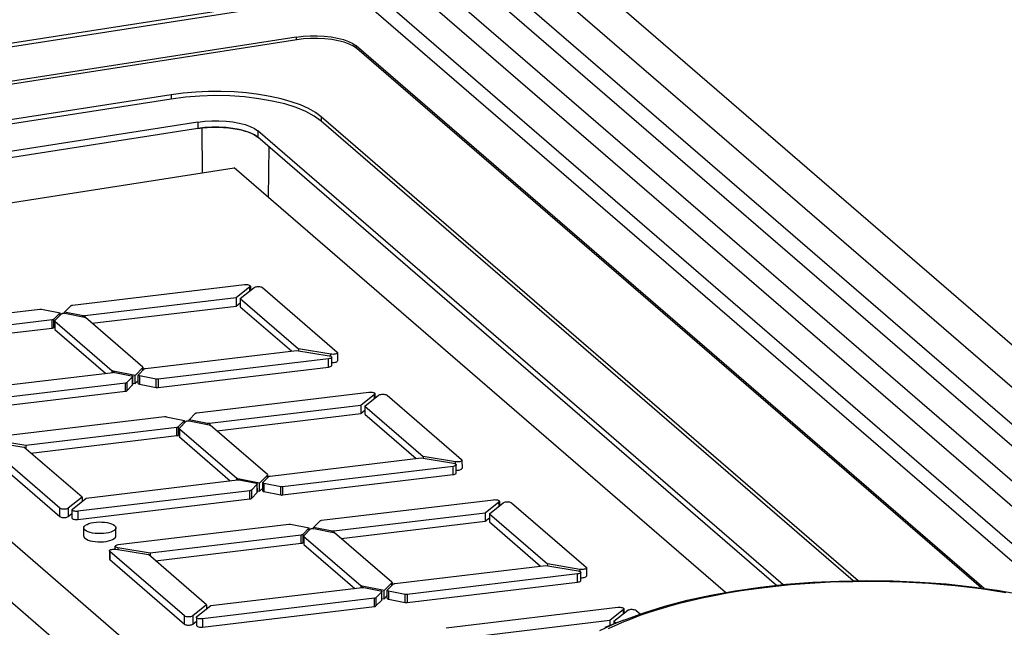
# Model space of a CAD drawing. Header units: millimetres. Extents: x -2579 to 1363, y -329 to 2298.
# Tile 271 of 280: x 1175 to 1196, y 1206 to 1219. Entities that reach past the tile are written whole.
import ezdxf

# ---------------------------------------------------------------- set-up
doc = ezdxf.new("R2010")
doc.units = ezdxf.units.MM
doc.header["$LTSCALE"] = 30.734
doc.layers.get('0').update_dxf_attribs({"linetype": 'CONTINUOUS'})

msp = doc.modelspace()

# ---------------------------------------------------------------- linework, layer by layer
at = {"color": 2}
for p, q in [((1218.289, 1193.124), (1184.716, 1222.107)), ((1216.127, 1192.787), (1182.554, 1221.77)), ((1184.256, 1221.586), (1217.83, 1192.603)), ((1183.005, 1220.617), (1214.177, 1193.707)), ((1183.04, 1220.034), (1200.391, 1205.055)), ((1182.296, 1219.476), (1138.453, 1212.643)), ((1182.296, 1219.476), (1197.723, 1206.157)), ((1181.016, 1218.524), (1181.016, 1218.464)), ((1182.326, 1218.332), (1182.326, 1218.272)), ((1178.286, 1217.264), (1178.286, 1217.171)), ((1178.869, 1216.668), (1178.87, 1216.528)), ((1181.561, 1216.785), (1181.561, 1216.691)), ((1178.955, 1216.529), (1178.964, 1215.557)), ((1180.179, 1216.476), (1180.18, 1216.336)), ((1180.424, 1216.125), (1180.408, 1215.022)), ((1180.008, 1212.983), (1180.008, 1213.071)), ((1175.72, 1212.361), (1175.72, 1212.183)), ((1176.361, 1212.416), (1176.361, 1212.437)), ((1176.4, 1212.435), (1176.401, 1212.409)), ((1175.688, 1212.171), (1175.688, 1212.35)), ((1175.747, 1212.322), (1175.748, 1212.143)), ((1181.725, 1211.321), (1181.725, 1211.5)), ((1181.777, 1211.555), (1181.777, 1211.601)), ((1177.669, 1211.25), (1177.668, 1211.308)), ((1177, 1211.205), (1176.999, 1211.241)), ((1177.022, 1211.232), (1177.022, 1211.205)), ((1177.446, 1210.931), (1177.446, 1211.11)), ((1177.594, 1211.128), (1177.594, 1210.95)), ((1177.288, 1210.791), (1177.287, 1210.969)), ((1177.319, 1210.981), (1177.319, 1210.802)), ((1177.961, 1210.877), (1177.96, 1211.056)), ((1178, 1211.055), (1178, 1210.876)), ((1182.728, 1210.635), (1182.728, 1210.723)), ((1178.408, 1209.823), (1178.408, 1210.002)), ((1178.44, 1210.013), (1178.44, 1209.834)), ((1179.081, 1210.067), (1179.081, 1210.088)), ((1179.121, 1210.087), (1179.121, 1210.061)), ((1178.468, 1209.973), (1178.468, 1209.795)), ((1184.445, 1208.973), (1184.445, 1209.152)), ((1184.498, 1209.206), (1184.497, 1209.253)), ((1180.389, 1208.901), (1180.389, 1208.96)), ((1179.72, 1208.857), (1179.72, 1208.892)), ((1179.742, 1208.884), (1179.742, 1208.857)), ((1180.167, 1208.583), (1180.166, 1208.761)), ((1180.314, 1208.78), (1180.314, 1208.601)), ((1180.681, 1208.529), (1180.681, 1208.708)), ((1180.72, 1208.706), (1180.72, 1208.528)), ((1180.008, 1208.442), (1180.007, 1208.621)), ((1180.039, 1208.632), (1180.039, 1208.454)), ((1185.449, 1208.287), (1185.448, 1208.374)), ((1175.856, 1208.059), (1175.856, 1208.237)), ((1176.039, 1208.237), (1176.039, 1208.058)), ((1176.251, 1208.172), (1176.251, 1207.993)), ((1181.129, 1207.475), (1181.128, 1207.653)), ((1181.16, 1207.665), (1181.16, 1207.486)), ((1181.801, 1207.719), (1181.801, 1207.74)), ((1181.841, 1207.739), (1181.841, 1207.712)), ((1181.188, 1207.625), (1181.188, 1207.446)), ((1176.947, 1207.295), (1176.947, 1207.117)), ((1177.122, 1207.376), (1177.122, 1207.336)), ((1187.165, 1206.625), (1187.165, 1206.804)), ((1187.218, 1206.858), (1187.218, 1206.905)), ((1183.109, 1206.553), (1183.109, 1206.612)), ((1182.44, 1206.509), (1182.44, 1206.544)), ((1182.462, 1206.535), (1182.462, 1206.509)), ((1182.887, 1206.234), (1182.886, 1206.413)), ((1183.034, 1206.432), (1183.034, 1206.253)), ((1183.401, 1206.181), (1183.401, 1206.359)), ((1183.44, 1206.358), (1183.44, 1206.179)), ((1182.728, 1206.094), (1182.727, 1206.273)), ((1182.759, 1206.284), (1182.76, 1206.105)), ((1188.169, 1205.939), (1188.169, 1206.026)), ((1178.576, 1205.71), (1178.576, 1205.889)), ((1178.759, 1205.888), (1178.759, 1205.71)), ((1178.971, 1205.824), (1178.972, 1205.645)), ((1188.018, 1205.735), (1187.647, 1205.563)), ((1188.176, 1205.799), (1188.018, 1205.735)), ((1188.144, 1205.75), (1188.263, 1205.799))]:
    msp.add_line(p, q, dxfattribs=at)
at = {"color": 7}
for p, q in [((1216.914, 1192.578), (1183.34, 1221.561)), ((1182.144, 1219.533), (1138.301, 1212.7)), ((1182.951, 1219.302), (1198.422, 1205.946)), ((1181.016, 1218.524), (1141.209, 1212.32)), ((1181.03, 1218.464), (1141.317, 1212.275)), ((1181.016, 1218.524), (1181.167, 1218.542)), ((1196.045, 1206.489), (1182.326, 1218.332)), ((1195.979, 1206.498), (1182.34, 1218.272)), ((1178.286, 1217.264), (1166.769, 1215.469)), ((1178.286, 1217.171), (1166.769, 1215.376)), ((1178.869, 1216.668), (1167.352, 1214.873)), ((1193.292, 1206.657), (1181.561, 1216.785)), ((1193.187, 1206.655), (1181.561, 1216.691)), ((1178.87, 1216.528), (1167.352, 1214.733)), ((1191.654, 1206.57), (1180.179, 1216.476)), ((1191.511, 1206.554), (1180.18, 1216.336)), ((1167.535, 1213.776), (1179.662, 1215.666)), ((1190.397, 1206.399), (1179.662, 1215.666)), ((1166.819, 1214.394), (1181.391, 1201.814)), ((1165.437, 1214.271), (1180.009, 1201.691)), ((1176.13, 1212.671), (1179.887, 1213.121)), ((1180.008, 1213.071), (1179.707, 1212.831)), ((1179.798, 1212.816), (1180.099, 1213.056)), ((1180.017, 1213.086), (1180.017, 1212.991)), ((1180.282, 1213.055), (1181.911, 1211.649)), ((1179.707, 1212.831), (1176.4, 1212.435)), ((1179.707, 1212.831), (1179.708, 1212.652)), ((1179.798, 1212.816), (1181.069, 1211.718)), ((1179.798, 1212.816), (1179.798, 1212.637)), ((1171.693, 1212.141), (1175.418, 1212.586)), ((1175.456, 1212.585), (1175.861, 1212.505)), ((1175.957, 1212.516), (1176.099, 1212.66)), ((1176.562, 1212.276), (1179.708, 1212.652)), ((1179.708, 1212.652), (1179.798, 1212.724)), ((1179.798, 1212.637), (1180.916, 1211.672)), ((1175.861, 1212.505), (1175.72, 1212.361)), ((1175.746, 1212.335), (1175.894, 1212.484)), ((1175.861, 1212.451), (1175.861, 1212.505)), ((1175.894, 1212.484), (1175.901, 1212.489)), ((1175.95, 1212.496), (1175.964, 1212.494)), ((1176.362, 1212.436), (1175.957, 1212.516)), ((1175.957, 1212.494), (1175.957, 1212.516)), ((1175.964, 1212.494), (1176.396, 1212.409)), ((1176.368, 1212.435), (1176.362, 1212.436)), ((1176.375, 1212.435), (1176.368, 1212.435)), ((1177.667, 1211.321), (1176.418, 1212.4)), ((1175.688, 1212.35), (1172.39, 1211.956)), ((1172.501, 1211.79), (1175.688, 1212.171)), ((1175.707, 1212.354), (1175.701, 1212.353)), ((1175.72, 1212.183), (1175.744, 1212.207)), ((1175.744, 1212.329), (1175.744, 1212.15)), ((1175.747, 1212.322), (1176.999, 1211.241)), ((1175.748, 1212.143), (1176.856, 1211.186)), ((1181.776, 1211.601), (1181.069, 1211.718)), ((1181.069, 1211.718), (1181.069, 1211.678)), ((1177.73, 1211.291), (1181.028, 1211.685)), ((1181.725, 1211.5), (1178, 1211.055)), ((1181.028, 1211.685), (1181.736, 1211.568)), ((1181.794, 1211.356), (1181.794, 1211.535)), ((1181.919, 1211.635), (1181.919, 1211.456)), ((1177.668, 1211.308), (1177.5, 1211.137)), ((1177.671, 1211.314), (1177.672, 1211.253)), ((1178, 1210.876), (1181.725, 1211.321)), ((1173.71, 1210.81), (1177.017, 1211.205)), ((1177.002, 1211.239), (1176.999, 1211.241)), ((1177.5, 1211.137), (1177.022, 1211.232)), ((1177.055, 1211.204), (1177.423, 1211.132)), ((1177.446, 1211.11), (1177.319, 1210.981)), ((1177.449, 1210.937), (1177.449, 1211.116)), ((1177.5, 1210.959), (1177.5, 1211.137)), ((1177.568, 1210.965), (1177.568, 1211.144)), ((1177.571, 1211.15), (1177.698, 1211.279)), ((1177.962, 1211.056), (1177.594, 1211.128)), ((1177.287, 1210.969), (1173.531, 1210.52)), ((1177.319, 1210.802), (1177.446, 1210.931)), ((1177.449, 1210.969), (1177.5, 1210.959)), ((1177.5, 1210.959), (1177.568, 1211.027)), ((1177.594, 1210.95), (1177.961, 1210.877)), ((1173.531, 1210.341), (1177.288, 1210.791)), ((1178.85, 1210.323), (1182.607, 1210.772)), ((1182.728, 1210.723), (1182.427, 1210.482)), ((1182.518, 1210.467), (1182.819, 1210.708)), ((1182.737, 1210.738), (1182.738, 1210.642)), ((1183.002, 1210.707), (1184.631, 1209.301)), ((1182.427, 1210.482), (1179.121, 1210.087)), ((1182.427, 1210.482), (1182.428, 1210.304)), ((1182.518, 1210.467), (1183.789, 1209.37)), ((1182.518, 1210.467), (1182.519, 1210.289)), ((1174.413, 1209.792), (1178.138, 1210.238)), ((1178.176, 1210.237), (1178.581, 1210.157)), ((1178.677, 1210.168), (1178.819, 1210.312)), ((1179.282, 1209.927), (1182.428, 1210.304)), ((1182.428, 1210.304), (1182.518, 1210.376)), ((1182.519, 1210.289), (1183.637, 1209.324)), ((1178.408, 1210.002), (1175.11, 1209.607)), ((1178.427, 1210.006), (1178.422, 1210.004)), ((1178.581, 1210.157), (1178.44, 1210.013)), ((1178.467, 1209.987), (1178.614, 1210.136)), ((1178.582, 1210.103), (1178.581, 1210.157)), ((1178.614, 1210.136), (1178.621, 1210.141)), ((1178.67, 1210.148), (1178.684, 1210.146)), ((1179.082, 1210.088), (1178.677, 1210.168)), ((1178.677, 1210.146), (1178.677, 1210.168)), ((1178.684, 1210.146), (1179.116, 1210.061)), ((1179.088, 1210.087), (1179.082, 1210.088)), ((1179.095, 1210.086), (1179.088, 1210.087)), ((1180.388, 1208.973), (1179.138, 1210.052)), ((1175.222, 1209.442), (1178.408, 1209.823)), ((1178.44, 1209.834), (1178.464, 1209.858)), ((1178.464, 1209.98), (1178.464, 1209.802)), ((1178.468, 1209.973), (1179.72, 1208.892)), ((1178.468, 1209.795), (1179.576, 1208.838)), ((1175.856, 1208.237), (1174.227, 1209.644)), ((1174.362, 1209.691), (1175.068, 1209.574)), ((1175.11, 1209.607), (1174.402, 1209.724)), ((1176.34, 1208.477), (1175.068, 1209.574)), ((1175.11, 1209.607), (1175.11, 1209.538)), ((1174.227, 1209.465), (1175.856, 1208.059)), ((1184.496, 1209.253), (1183.789, 1209.37)), ((1183.789, 1209.37), (1183.789, 1209.33)), ((1180.45, 1208.942), (1183.748, 1209.337)), ((1184.445, 1209.152), (1180.72, 1208.706)), ((1183.748, 1209.337), (1184.456, 1209.22)), ((1184.514, 1209.008), (1184.514, 1209.187)), ((1184.639, 1209.286), (1184.64, 1209.108)), ((1180.389, 1208.96), (1180.22, 1208.789)), ((1180.291, 1208.802), (1180.418, 1208.931)), ((1180.392, 1208.966), (1180.392, 1208.904)), ((1180.72, 1208.528), (1184.445, 1208.973)), ((1176.43, 1208.462), (1179.737, 1208.857)), ((1179.722, 1208.891), (1179.72, 1208.892)), ((1180.22, 1208.789), (1179.742, 1208.884)), ((1179.775, 1208.856), (1180.143, 1208.783)), ((1180.166, 1208.761), (1180.039, 1208.632)), ((1180.17, 1208.589), (1180.169, 1208.768)), ((1180.22, 1208.61), (1180.22, 1208.789)), ((1180.288, 1208.617), (1180.288, 1208.796)), ((1180.682, 1208.707), (1180.314, 1208.78)), ((1180.007, 1208.621), (1176.251, 1208.172)), ((1180.039, 1208.454), (1180.167, 1208.583)), ((1180.17, 1208.62), (1180.22, 1208.61)), ((1180.22, 1208.61), (1180.288, 1208.679)), ((1180.314, 1208.601), (1180.681, 1208.529)), ((1176.34, 1208.477), (1176.039, 1208.237)), ((1176.129, 1208.222), (1176.43, 1208.462)), ((1176.251, 1207.993), (1180.008, 1208.442)), ((1176.34, 1208.477), (1176.34, 1208.389)), ((1181.571, 1207.975), (1185.327, 1208.424)), ((1185.448, 1208.374), (1185.147, 1208.134)), ((1185.238, 1208.119), (1185.539, 1208.359)), ((1185.458, 1208.39), (1185.458, 1208.294)), ((1185.722, 1208.359), (1187.351, 1206.952)), ((1176.039, 1208.058), (1176.121, 1208.123)), ((1176.12, 1208.206), (1176.121, 1208.028)), ((1185.147, 1208.134), (1181.841, 1207.739)), ((1185.147, 1208.134), (1185.148, 1207.955)), ((1185.238, 1208.119), (1186.509, 1207.022)), ((1185.238, 1208.119), (1185.239, 1207.94)), ((1177.133, 1207.444), (1180.858, 1207.89)), ((1180.896, 1207.889), (1181.302, 1207.808)), ((1181.397, 1207.82), (1181.539, 1207.964)), ((1182.002, 1207.579), (1185.148, 1207.955)), ((1185.148, 1207.955), (1185.239, 1208.028)), ((1185.239, 1207.94), (1186.357, 1206.975)), ((1176.38, 1207.632), (1176.38, 1207.81)), ((1177.08, 1207.633), (1177.08, 1207.812)), ((1181.128, 1207.653), (1177.83, 1207.259)), ((1181.148, 1207.658), (1181.142, 1207.656)), ((1181.302, 1207.808), (1181.16, 1207.665)), ((1181.184, 1207.632), (1181.184, 1207.453)), ((1181.187, 1207.638), (1181.334, 1207.788)), ((1181.302, 1207.755), (1181.302, 1207.808)), ((1181.334, 1207.788), (1181.341, 1207.792)), ((1181.391, 1207.799), (1181.405, 1207.798)), ((1181.803, 1207.74), (1181.397, 1207.82)), ((1181.397, 1207.798), (1181.397, 1207.82)), ((1181.405, 1207.798), (1181.836, 1207.712)), ((1181.809, 1207.739), (1181.803, 1207.74)), ((1181.815, 1207.738), (1181.809, 1207.739)), ((1183.108, 1206.625), (1181.858, 1207.703)), ((1177.942, 1207.094), (1181.129, 1207.475)), ((1181.16, 1207.486), (1181.184, 1207.51)), ((1181.188, 1207.625), (1182.44, 1206.544)), ((1181.188, 1207.446), (1182.296, 1206.49)), ((1176.939, 1207.309), (1176.939, 1207.131)), ((1178.576, 1205.889), (1176.947, 1207.295)), ((1177.058, 1207.345), (1177.082, 1207.343)), ((1177.064, 1207.343), (1177.064, 1207.409)), ((1177.082, 1207.343), (1177.789, 1207.226)), ((1177.101, 1207.381), (1177.085, 1207.387)), ((1177.122, 1207.376), (1177.101, 1207.381)), ((1177.83, 1207.259), (1177.122, 1207.376)), ((1179.06, 1206.128), (1177.789, 1207.226)), ((1177.83, 1207.259), (1177.83, 1207.19)), ((1176.947, 1207.117), (1178.576, 1205.71)), ((1183.17, 1206.594), (1186.468, 1206.989)), ((1186.468, 1206.989), (1187.176, 1206.871)), ((1187.216, 1206.905), (1186.509, 1207.022)), ((1186.509, 1207.022), (1186.51, 1206.982)), ((1187.165, 1206.804), (1183.44, 1206.358)), ((1187.235, 1206.66), (1187.234, 1206.838)), ((1187.359, 1206.938), (1187.36, 1206.759)), ((1183.109, 1206.612), (1182.94, 1206.441)), ((1183.011, 1206.454), (1183.138, 1206.583)), ((1183.112, 1206.618), (1183.112, 1206.556)), ((1183.44, 1206.179), (1187.165, 1206.625)), ((1179.151, 1206.113), (1182.457, 1206.509)), ((1182.442, 1206.542), (1182.44, 1206.544)), ((1182.94, 1206.441), (1182.462, 1206.535)), ((1182.496, 1206.508), (1182.863, 1206.435)), ((1182.886, 1206.413), (1182.759, 1206.284)), ((1182.89, 1206.24), (1182.889, 1206.419)), ((1182.941, 1206.262), (1182.94, 1206.441)), ((1183.008, 1206.269), (1183.008, 1206.448)), ((1183.402, 1206.359), (1183.034, 1206.432)), ((1179.06, 1206.128), (1178.759, 1205.888)), ((1182.727, 1206.273), (1178.971, 1205.824)), ((1179.06, 1206.128), (1179.06, 1206.041)), ((1182.76, 1206.105), (1182.887, 1206.234)), ((1182.89, 1206.272), (1182.941, 1206.262)), ((1182.941, 1206.262), (1183.008, 1206.331)), ((1183.034, 1206.253), (1183.401, 1206.181)), ((1178.85, 1205.873), (1179.151, 1206.113)), ((1178.972, 1205.645), (1182.728, 1206.094)), ((1184.291, 1205.627), (1188.047, 1206.076)), ((1188.169, 1206.026), (1187.868, 1205.786)), ((1187.958, 1205.771), (1188.259, 1206.011)), ((1188.178, 1206.041), (1188.178, 1205.946)), ((1188.443, 1206.01), (1188.535, 1205.931)), ((1178.759, 1205.71), (1178.841, 1205.775)), ((1178.841, 1205.858), (1178.841, 1205.679)), ((1187.868, 1205.786), (1184.561, 1205.39)), ((1188.176, 1205.799), (1187.762, 1205.635)), ((1187.868, 1205.786), (1187.868, 1205.677)), ((1187.958, 1205.771), (1188.004, 1205.731)), ((1187.958, 1205.771), (1187.959, 1205.713))]:
    msp.add_line(p, q, dxfattribs=at)
for points in [[(1182.34, 1218.272), (1182.267, 1218.323), (1182.175, 1218.369), (1182.063, 1218.409), (1181.935, 1218.442), (1181.795, 1218.467), (1181.646, 1218.484), (1181.49, 1218.493), (1181.334, 1218.492), (1181.181, 1218.482), (1181.03, 1218.464)], [(1181.167, 1218.542), (1181.32, 1218.552), (1181.477, 1218.552), (1181.632, 1218.544), (1181.782, 1218.527), (1181.922, 1218.502), (1182.049, 1218.469), (1182.161, 1218.429)], [(1182.161, 1218.429), (1182.253, 1218.383), (1182.326, 1218.332)], [(1181.561, 1216.785), (1181.437, 1216.877), (1181.287, 1216.962), (1181.111, 1217.041), (1180.912, 1217.113), (1180.691, 1217.176), (1180.453, 1217.229), (1180.2, 1217.272), (1179.934, 1217.305), (1179.661, 1217.327), (1179.382, 1217.337), (1179.102, 1217.336), (1178.823, 1217.323), (1178.552, 1217.299), (1178.286, 1217.264)], [(1181.561, 1216.691), (1181.413, 1216.799), (1181.232, 1216.896), (1181.014, 1216.985), (1180.767, 1217.063), (1180.494, 1217.128), (1180.2, 1217.179), (1179.889, 1217.216), (1179.568, 1217.238), (1179.242, 1217.245), (1178.916, 1217.235), (1178.598, 1217.211), (1178.286, 1217.171)], [(1178.869, 1216.668), (1179.02, 1216.686), (1179.173, 1216.696), (1179.33, 1216.696), (1179.485, 1216.688), (1179.635, 1216.671), (1179.775, 1216.646), (1179.902, 1216.613), (1180.014, 1216.573), (1180.106, 1216.527), (1180.179, 1216.476)], [(1180.18, 1216.336), (1180.106, 1216.388), (1180.014, 1216.433), (1179.903, 1216.473), (1179.775, 1216.506), (1179.635, 1216.531), (1179.485, 1216.549), (1179.33, 1216.557), (1179.173, 1216.556), (1179.021, 1216.547), (1178.87, 1216.528)], [(1178.87, 1216.528), (1178.918, 1216.535), (1178.968, 1216.541), (1179.019, 1216.547), (1179.07, 1216.551), (1179.121, 1216.554), (1179.175, 1216.556)], [(1179.175, 1216.556), (1179.224, 1216.557), (1179.276, 1216.558), (1179.329, 1216.557), (1179.381, 1216.555), (1179.432, 1216.552), (1179.486, 1216.548)], [(1179.486, 1216.548), (1179.537, 1216.544), (1179.587, 1216.538), (1179.636, 1216.531), (1179.684, 1216.524), (1179.731, 1216.515), (1179.776, 1216.506)], [(1179.776, 1216.506), (1179.82, 1216.496), (1179.863, 1216.485), (1179.904, 1216.473), (1179.943, 1216.46), (1179.98, 1216.447), (1180.016, 1216.433)], [(1180.016, 1216.433), (1180.047, 1216.419), (1180.078, 1216.404), (1180.107, 1216.388), (1180.133, 1216.371), (1180.157, 1216.354), (1180.18, 1216.336)], [(1179.887, 1213.121), (1179.91, 1213.122), (1179.933, 1213.122), (1179.955, 1213.12), (1179.975, 1213.116), (1179.992, 1213.11), (1180.005, 1213.103), (1180.014, 1213.096), (1180.017, 1213.087), (1180.017, 1213.086)], [(1180.017, 1213.086), (1180.015, 1213.079), (1180.008, 1213.071)], [(1180.099, 1213.056), (1180.112, 1213.063), (1180.127, 1213.069), (1180.147, 1213.074), (1180.169, 1213.076), (1180.191, 1213.077), (1180.214, 1213.076), (1180.236, 1213.073), (1180.255, 1213.069), (1180.27, 1213.063), (1180.282, 1213.055)], [(1175.418, 1212.586), (1175.424, 1212.587), (1175.431, 1212.587), (1175.437, 1212.587), (1175.444, 1212.587), (1175.45, 1212.586), (1175.456, 1212.585)], [(1176.099, 1212.66), (1176.102, 1212.663), (1176.106, 1212.665), (1176.111, 1212.667), (1176.117, 1212.669), (1176.123, 1212.67), (1176.13, 1212.671)], [(1175.72, 1212.361), (1175.716, 1212.359), (1175.712, 1212.356), (1175.707, 1212.354)], [(1175.901, 1212.489), (1175.91, 1212.492), (1175.923, 1212.495), (1175.937, 1212.496), (1175.95, 1212.496)], [(1176.4, 1212.435), (1176.394, 1212.435), (1176.388, 1212.434), (1176.381, 1212.434), (1176.375, 1212.435)], [(1176.396, 1212.409), (1176.401, 1212.408), (1176.405, 1212.407), (1176.409, 1212.405), (1176.413, 1212.404), (1176.416, 1212.402), (1176.418, 1212.4)], [(1175.701, 1212.353), (1175.695, 1212.351), (1175.688, 1212.35)], [(1175.688, 1212.171), (1175.695, 1212.172), (1175.702, 1212.174), (1175.708, 1212.176), (1175.713, 1212.178), (1175.717, 1212.18), (1175.72, 1212.183)], [(1175.744, 1212.329), (1175.744, 1212.33), (1175.745, 1212.333), (1175.746, 1212.335)], [(1175.747, 1212.322), (1175.745, 1212.324), (1175.744, 1212.326), (1175.744, 1212.328), (1175.744, 1212.329)], [(1175.744, 1212.15), (1175.744, 1212.149), (1175.745, 1212.147), (1175.746, 1212.145), (1175.748, 1212.143)], [(1181.794, 1211.535), (1181.794, 1211.533), (1181.79, 1211.524), (1181.78, 1211.516), (1181.765, 1211.509), (1181.747, 1211.504), (1181.725, 1211.5)], [(1181.736, 1211.568), (1181.757, 1211.563), (1181.773, 1211.557), (1181.785, 1211.55), (1181.792, 1211.541), (1181.794, 1211.535)], [(1181.823, 1211.598), (1181.8, 1211.599), (1181.776, 1211.601)], [(1181.919, 1211.635), (1181.919, 1211.631), (1181.913, 1211.623), (1181.903, 1211.615), (1181.888, 1211.608), (1181.869, 1211.603), (1181.847, 1211.6), (1181.823, 1211.598)], [(1181.911, 1211.649), (1181.918, 1211.64), (1181.919, 1211.635)], [(1177.667, 1211.321), (1177.669, 1211.319), (1177.671, 1211.317), (1177.671, 1211.315), (1177.671, 1211.314)], [(1177.671, 1211.314), (1177.671, 1211.313), (1177.67, 1211.31), (1177.668, 1211.308)], [(1177.698, 1211.279), (1177.701, 1211.282), (1177.705, 1211.284), (1177.71, 1211.286)], [(1177.71, 1211.286), (1177.716, 1211.288), (1177.723, 1211.29), (1177.73, 1211.291)], [(1181.725, 1211.321), (1181.747, 1211.325), (1181.766, 1211.331), (1181.78, 1211.338), (1181.79, 1211.346), (1181.794, 1211.354), (1181.794, 1211.356)], [(1181.794, 1211.421), (1181.801, 1211.42), (1181.825, 1211.419), (1181.848, 1211.421), (1181.87, 1211.424), (1181.889, 1211.43), (1181.904, 1211.436), (1181.914, 1211.444), (1181.919, 1211.453), (1181.919, 1211.456)], [(1177.012, 1211.234), (1177.008, 1211.236), (1177.005, 1211.237), (1177.002, 1211.239)], [(1177.022, 1211.232), (1177.017, 1211.233), (1177.012, 1211.234)], [(1177.017, 1211.205), (1177.023, 1211.206), (1177.03, 1211.206), (1177.036, 1211.206), (1177.043, 1211.206), (1177.049, 1211.205), (1177.055, 1211.204)], [(1177.423, 1211.132), (1177.433, 1211.129), (1177.44, 1211.126), (1177.446, 1211.122), (1177.449, 1211.118), (1177.449, 1211.116)], [(1177.449, 1211.116), (1177.449, 1211.114), (1177.446, 1211.11)], [(1177.568, 1211.144), (1177.568, 1211.146), (1177.571, 1211.15)], [(1177.594, 1211.128), (1177.584, 1211.131), (1177.576, 1211.134), (1177.571, 1211.138), (1177.568, 1211.142), (1177.568, 1211.144)], [(1177.319, 1210.981), (1177.316, 1210.978), (1177.312, 1210.976), (1177.307, 1210.974), (1177.301, 1210.972), (1177.294, 1210.97), (1177.287, 1210.969)], [(1177.446, 1210.931), (1177.449, 1210.935), (1177.449, 1210.937)], [(1177.568, 1210.965), (1177.569, 1210.963), (1177.571, 1210.959), (1177.577, 1210.955), (1177.584, 1210.952), (1177.594, 1210.95)], [(1177.961, 1210.877), (1177.967, 1210.876), (1177.973, 1210.875), (1177.98, 1210.875), (1177.987, 1210.875), (1177.994, 1210.875), (1178, 1210.876)], [(1178, 1211.055), (1177.993, 1211.054), (1177.987, 1211.054), (1177.98, 1211.054), (1177.974, 1211.054), (1177.968, 1211.055), (1177.962, 1211.056)], [(1177.288, 1210.791), (1177.295, 1210.792), (1177.301, 1210.793), (1177.307, 1210.795), (1177.312, 1210.797), (1177.316, 1210.799), (1177.319, 1210.802)], [(1182.607, 1210.772), (1182.63, 1210.774), (1182.653, 1210.774), (1182.675, 1210.771), (1182.695, 1210.768), (1182.712, 1210.762), (1182.725, 1210.755), (1182.734, 1210.747), (1182.737, 1210.739), (1182.737, 1210.738)], [(1182.737, 1210.738), (1182.735, 1210.731), (1182.728, 1210.723)], [(1182.819, 1210.708), (1182.832, 1210.715), (1182.848, 1210.721), (1182.867, 1210.725), (1182.889, 1210.728), (1182.912, 1210.729), (1182.934, 1210.728), (1182.956, 1210.725), (1182.975, 1210.72), (1182.99, 1210.714), (1183.002, 1210.707)], [(1178.138, 1210.238), (1178.144, 1210.238), (1178.151, 1210.239), (1178.157, 1210.239), (1178.164, 1210.238), (1178.17, 1210.238), (1178.176, 1210.237)], [(1178.819, 1210.312), (1178.822, 1210.314), (1178.826, 1210.317), (1178.831, 1210.319), (1178.837, 1210.321), (1178.843, 1210.322), (1178.85, 1210.323)], [(1178.422, 1210.004), (1178.415, 1210.003), (1178.408, 1210.002)], [(1178.44, 1210.013), (1178.437, 1210.01), (1178.432, 1210.008), (1178.427, 1210.006)], [(1178.621, 1210.141), (1178.631, 1210.144), (1178.643, 1210.147), (1178.657, 1210.148), (1178.67, 1210.148)], [(1179.121, 1210.087), (1179.114, 1210.086), (1179.108, 1210.086), (1179.101, 1210.086), (1179.095, 1210.086)], [(1179.116, 1210.061), (1179.121, 1210.06), (1179.125, 1210.058), (1179.129, 1210.057), (1179.133, 1210.055), (1179.136, 1210.054), (1179.138, 1210.052)], [(1178.408, 1209.823), (1178.416, 1209.824), (1178.422, 1209.826), (1178.428, 1209.827), (1178.433, 1209.829), (1178.437, 1209.832), (1178.44, 1209.834)], [(1178.464, 1209.98), (1178.464, 1209.982), (1178.465, 1209.984), (1178.467, 1209.987)], [(1178.468, 1209.973), (1178.466, 1209.975), (1178.464, 1209.978), (1178.464, 1209.98), (1178.464, 1209.98)], [(1178.464, 1209.802), (1178.464, 1209.801), (1178.465, 1209.799), (1178.466, 1209.797), (1178.468, 1209.795)], [(1184.514, 1209.187), (1184.514, 1209.184), (1184.51, 1209.176), (1184.5, 1209.168), (1184.485, 1209.161), (1184.467, 1209.156), (1184.445, 1209.152)], [(1184.456, 1209.22), (1184.477, 1209.215), (1184.493, 1209.209), (1184.505, 1209.201), (1184.512, 1209.193), (1184.514, 1209.187)], [(1184.543, 1209.25), (1184.52, 1209.25), (1184.496, 1209.253)], [(1184.639, 1209.286), (1184.639, 1209.283), (1184.634, 1209.275), (1184.623, 1209.267), (1184.608, 1209.26), (1184.589, 1209.255), (1184.567, 1209.251), (1184.543, 1209.25)], [(1184.631, 1209.301), (1184.638, 1209.292), (1184.639, 1209.286)], [(1180.388, 1208.973), (1180.39, 1208.971), (1180.391, 1208.969), (1180.391, 1208.967), (1180.392, 1208.966)], [(1180.392, 1208.966), (1180.391, 1208.964), (1180.39, 1208.962), (1180.389, 1208.96)], [(1180.418, 1208.931), (1180.421, 1208.934), (1180.425, 1208.936), (1180.43, 1208.938)], [(1180.43, 1208.938), (1180.436, 1208.94), (1180.443, 1208.941), (1180.45, 1208.942)], [(1184.445, 1208.973), (1184.468, 1208.977), (1184.486, 1208.982), (1184.5, 1208.989), (1184.51, 1208.997), (1184.514, 1209.006), (1184.514, 1209.008)], [(1184.514, 1209.072), (1184.522, 1209.072), (1184.545, 1209.071), (1184.568, 1209.073), (1184.59, 1209.076), (1184.609, 1209.081), (1184.624, 1209.088), (1184.634, 1209.096), (1184.639, 1209.105), (1184.639, 1209.108)], [(1179.733, 1208.886), (1179.729, 1208.887), (1179.725, 1208.889), (1179.722, 1208.891)], [(1179.742, 1208.884), (1179.737, 1208.885), (1179.733, 1208.886)], [(1179.737, 1208.857), (1179.744, 1208.858), (1179.75, 1208.858), (1179.757, 1208.858), (1179.763, 1208.858), (1179.769, 1208.857), (1179.775, 1208.856)], [(1180.143, 1208.783), (1180.153, 1208.781), (1180.161, 1208.778), (1180.166, 1208.774), (1180.169, 1208.77), (1180.169, 1208.768)], [(1180.169, 1208.768), (1180.169, 1208.766), (1180.166, 1208.761)], [(1180.288, 1208.796), (1180.288, 1208.798), (1180.291, 1208.802)], [(1180.314, 1208.78), (1180.304, 1208.783), (1180.297, 1208.786), (1180.291, 1208.79), (1180.288, 1208.794), (1180.288, 1208.796)], [(1180.72, 1208.706), (1180.714, 1208.706), (1180.707, 1208.705), (1180.701, 1208.705), (1180.694, 1208.706), (1180.688, 1208.706), (1180.682, 1208.707)], [(1180.039, 1208.632), (1180.036, 1208.63), (1180.032, 1208.627), (1180.027, 1208.625), (1180.021, 1208.624), (1180.014, 1208.622), (1180.007, 1208.621)], [(1180.167, 1208.583), (1180.169, 1208.587), (1180.17, 1208.589)], [(1180.288, 1208.617), (1180.289, 1208.615), (1180.292, 1208.611), (1180.297, 1208.607), (1180.305, 1208.604), (1180.314, 1208.601)], [(1180.681, 1208.529), (1180.687, 1208.528), (1180.694, 1208.527), (1180.7, 1208.527), (1180.707, 1208.527), (1180.714, 1208.527), (1180.72, 1208.528)], [(1180.008, 1208.442), (1180.015, 1208.443), (1180.021, 1208.445), (1180.027, 1208.447), (1180.032, 1208.449), (1180.036, 1208.451), (1180.039, 1208.454)], [(1185.327, 1208.424), (1185.35, 1208.426), (1185.373, 1208.425), (1185.395, 1208.423), (1185.415, 1208.419), (1185.432, 1208.414), (1185.445, 1208.407), (1185.454, 1208.399), (1185.457, 1208.391), (1185.458, 1208.39)], [(1185.458, 1208.39), (1185.456, 1208.383), (1185.448, 1208.374)], [(1185.539, 1208.359), (1185.552, 1208.367), (1185.568, 1208.373), (1185.587, 1208.377), (1185.609, 1208.38), (1185.632, 1208.381), (1185.655, 1208.38), (1185.676, 1208.377), (1185.695, 1208.372), (1185.71, 1208.366), (1185.722, 1208.359)], [(1176.039, 1208.237), (1176.026, 1208.229), (1176.01, 1208.223), (1175.991, 1208.219), (1175.969, 1208.216), (1175.946, 1208.215), (1175.923, 1208.216), (1175.902, 1208.219), (1175.883, 1208.224), (1175.868, 1208.23), (1175.856, 1208.237)], [(1175.856, 1208.059), (1175.868, 1208.051), (1175.883, 1208.045), (1175.902, 1208.04), (1175.924, 1208.037), (1175.947, 1208.036), (1175.969, 1208.037), (1175.991, 1208.04), (1176.011, 1208.045), (1176.026, 1208.05), (1176.039, 1208.058)], [(1176.12, 1208.206), (1176.122, 1208.213), (1176.129, 1208.222)], [(1176.251, 1208.172), (1176.228, 1208.17), (1176.205, 1208.17), (1176.183, 1208.173), (1176.163, 1208.177), (1176.146, 1208.182), (1176.132, 1208.189), (1176.124, 1208.197), (1176.12, 1208.205), (1176.12, 1208.206)], [(1176.121, 1208.028), (1176.121, 1208.026), (1176.124, 1208.018), (1176.133, 1208.01), (1176.146, 1208.003), (1176.163, 1207.998), (1176.183, 1207.994), (1176.205, 1207.992), (1176.228, 1207.991), (1176.251, 1207.993)], [(1176.38, 1207.81), (1176.382, 1207.826), (1176.395, 1207.847), (1176.417, 1207.868), (1176.45, 1207.887), (1176.491, 1207.904), (1176.539, 1207.918), (1176.594, 1207.929)], [(1176.594, 1207.929), (1176.653, 1207.936), (1176.713, 1207.939), (1176.774, 1207.938), (1176.833, 1207.933), (1176.889, 1207.925), (1176.94, 1207.914), (1176.985, 1207.899), (1177.023, 1207.882), (1177.052, 1207.862), (1177.071, 1207.841), (1177.079, 1207.819), (1177.08, 1207.812)], [(1180.858, 1207.89), (1180.864, 1207.89), (1180.871, 1207.89), (1180.877, 1207.89), (1180.884, 1207.89), (1180.89, 1207.889), (1180.896, 1207.889)], [(1181.539, 1207.964), (1181.542, 1207.966), (1181.546, 1207.968), (1181.551, 1207.971), (1181.557, 1207.972), (1181.564, 1207.974), (1181.571, 1207.975)], [(1176.866, 1207.694), (1176.806, 1207.687), (1176.747, 1207.684), (1176.686, 1207.684), (1176.626, 1207.689), (1176.57, 1207.697), (1176.519, 1207.709), (1176.474, 1207.724), (1176.437, 1207.741), (1176.408, 1207.761), (1176.389, 1207.782), (1176.38, 1207.804), (1176.38, 1207.81)], [(1176.38, 1207.632), (1176.381, 1207.625), (1176.389, 1207.603), (1176.408, 1207.582), (1176.436, 1207.563), (1176.474, 1207.545), (1176.519, 1207.53), (1176.57, 1207.519), (1176.626, 1207.51), (1176.686, 1207.506), (1176.748, 1207.505), (1176.807, 1207.508), (1176.866, 1207.515)], [(1177.08, 1207.812), (1177.077, 1207.797), (1177.065, 1207.775), (1177.042, 1207.754), (1177.01, 1207.735), (1176.969, 1207.718), (1176.921, 1207.705), (1176.866, 1207.694)], [(1176.866, 1207.515), (1176.921, 1207.526), (1176.968, 1207.539), (1177.009, 1207.556), (1177.042, 1207.575), (1177.065, 1207.595), (1177.077, 1207.617), (1177.08, 1207.633)], [(1181.142, 1207.656), (1181.135, 1207.655), (1181.128, 1207.653)], [(1181.16, 1207.665), (1181.157, 1207.662), (1181.153, 1207.66), (1181.148, 1207.658)], [(1181.184, 1207.632), (1181.184, 1207.634), (1181.185, 1207.636), (1181.187, 1207.638)], [(1181.188, 1207.625), (1181.186, 1207.627), (1181.184, 1207.629), (1181.184, 1207.632), (1181.184, 1207.632)], [(1181.341, 1207.792), (1181.351, 1207.796), (1181.363, 1207.798), (1181.377, 1207.8), (1181.391, 1207.799)], [(1181.841, 1207.739), (1181.834, 1207.738), (1181.828, 1207.738), (1181.821, 1207.738), (1181.815, 1207.738)], [(1181.836, 1207.712), (1181.841, 1207.711), (1181.845, 1207.71), (1181.849, 1207.709), (1181.853, 1207.707), (1181.856, 1207.705), (1181.858, 1207.703)], [(1177.064, 1207.409), (1177.064, 1207.411), (1177.068, 1207.42), (1177.078, 1207.428), (1177.092, 1207.435), (1177.111, 1207.44), (1177.133, 1207.444)], [(1181.129, 1207.475), (1181.136, 1207.476), (1181.142, 1207.477), (1181.148, 1207.479), (1181.153, 1207.481), (1181.157, 1207.483), (1181.16, 1207.486)], [(1181.184, 1207.453), (1181.184, 1207.453), (1181.185, 1207.451), (1181.186, 1207.448), (1181.188, 1207.446)], [(1176.939, 1207.309), (1176.939, 1207.313), (1176.944, 1207.321), (1176.955, 1207.329), (1176.97, 1207.336), (1176.989, 1207.341), (1177.011, 1207.345), (1177.035, 1207.346), (1177.058, 1207.345)], [(1176.947, 1207.295), (1176.94, 1207.304), (1176.939, 1207.309)], [(1177.085, 1207.387), (1177.073, 1207.394), (1177.065, 1207.403), (1177.064, 1207.409)], [(1176.939, 1207.131), (1176.941, 1207.125), (1176.947, 1207.117)], [(1187.234, 1206.838), (1187.234, 1206.836), (1187.23, 1206.828), (1187.22, 1206.82), (1187.206, 1206.813), (1187.187, 1206.807), (1187.165, 1206.804)], [(1187.176, 1206.871), (1187.197, 1206.867), (1187.213, 1206.861), (1187.226, 1206.853), (1187.233, 1206.845), (1187.234, 1206.838)], [(1187.263, 1206.901), (1187.24, 1206.902), (1187.216, 1206.905)], [(1187.359, 1206.938), (1187.359, 1206.935), (1187.354, 1206.926), (1187.343, 1206.918), (1187.328, 1206.912), (1187.309, 1206.906), (1187.287, 1206.903), (1187.263, 1206.901)], [(1187.351, 1206.952), (1187.358, 1206.943), (1187.359, 1206.938)], [(1183.108, 1206.625), (1183.11, 1206.623), (1183.111, 1206.621), (1183.112, 1206.618), (1183.112, 1206.618)], [(1183.112, 1206.618), (1183.111, 1206.616), (1183.11, 1206.614), (1183.109, 1206.612)], [(1183.138, 1206.583), (1183.141, 1206.585), (1183.145, 1206.588), (1183.151, 1206.59)], [(1183.151, 1206.59), (1183.156, 1206.592), (1183.163, 1206.593), (1183.17, 1206.594)], [(1187.165, 1206.625), (1187.188, 1206.629), (1187.206, 1206.634), (1187.221, 1206.641), (1187.23, 1206.649), (1187.234, 1206.657), (1187.235, 1206.66)], [(1187.234, 1206.724), (1187.242, 1206.723), (1187.265, 1206.723), (1187.289, 1206.724), (1187.31, 1206.728), (1187.329, 1206.733), (1187.344, 1206.74), (1187.354, 1206.748), (1187.359, 1206.756), (1187.36, 1206.759)], [(1188.176, 1205.799), (1188.609, 1205.958), (1189.072, 1206.101), (1189.561, 1206.229), (1190.074, 1206.341), (1190.608, 1206.436), (1191.159, 1206.515), (1191.724, 1206.578), (1192.3, 1206.623), (1192.882, 1206.65), (1193.469, 1206.66), (1194.056, 1206.653), (1194.638, 1206.628), (1195.214, 1206.585), (1195.779, 1206.526), (1196.33, 1206.449), (1196.864, 1206.356), (1197.377, 1206.246), (1197.866, 1206.121), (1198.329, 1205.98)], [(1182.453, 1206.538), (1182.449, 1206.539), (1182.445, 1206.541), (1182.442, 1206.542)], [(1182.462, 1206.535), (1182.457, 1206.536), (1182.453, 1206.538)], [(1182.457, 1206.509), (1182.464, 1206.509), (1182.47, 1206.51), (1182.477, 1206.51), (1182.483, 1206.509), (1182.489, 1206.509), (1182.496, 1206.508)], [(1182.863, 1206.435), (1182.873, 1206.433), (1182.881, 1206.429), (1182.886, 1206.426), (1182.889, 1206.422), (1182.889, 1206.419)], [(1182.889, 1206.419), (1182.889, 1206.417), (1182.886, 1206.413)], [(1183.008, 1206.448), (1183.008, 1206.45), (1183.011, 1206.454)], [(1183.034, 1206.432), (1183.024, 1206.434), (1183.017, 1206.437), (1183.011, 1206.441), (1183.008, 1206.445), (1183.008, 1206.448)], [(1183.44, 1206.358), (1183.434, 1206.357), (1183.427, 1206.357), (1183.421, 1206.357), (1183.414, 1206.358), (1183.408, 1206.358), (1183.402, 1206.359)], [(1182.759, 1206.284), (1182.756, 1206.282), (1182.752, 1206.279), (1182.747, 1206.277), (1182.741, 1206.275), (1182.735, 1206.274), (1182.727, 1206.273)], [(1182.887, 1206.234), (1182.889, 1206.239), (1182.89, 1206.24)], [(1183.008, 1206.269), (1183.009, 1206.267), (1183.012, 1206.263), (1183.017, 1206.259), (1183.025, 1206.256), (1183.034, 1206.253)], [(1183.401, 1206.181), (1183.407, 1206.18), (1183.414, 1206.179), (1183.42, 1206.178), (1183.427, 1206.178), (1183.434, 1206.179), (1183.44, 1206.179)], [(1182.728, 1206.094), (1182.735, 1206.095), (1182.741, 1206.097), (1182.747, 1206.098), (1182.752, 1206.1), (1182.756, 1206.103), (1182.76, 1206.105)], [(1188.047, 1206.076), (1188.07, 1206.077), (1188.093, 1206.077), (1188.115, 1206.075), (1188.135, 1206.071), (1188.152, 1206.065), (1188.166, 1206.059), (1188.174, 1206.051), (1188.178, 1206.043), (1188.178, 1206.041)], [(1188.178, 1206.041), (1188.176, 1206.034), (1188.169, 1206.026)], [(1188.259, 1206.011), (1188.272, 1206.018), (1188.288, 1206.024), (1188.307, 1206.029), (1188.329, 1206.032), (1188.352, 1206.032), (1188.375, 1206.031), (1188.396, 1206.028), (1188.415, 1206.024), (1188.431, 1206.018), (1188.443, 1206.01)], [(1178.759, 1205.888), (1178.746, 1205.881), (1178.73, 1205.875), (1178.711, 1205.871), (1178.689, 1205.868), (1178.666, 1205.867), (1178.644, 1205.868), (1178.622, 1205.871), (1178.603, 1205.875), (1178.588, 1205.882), (1178.576, 1205.889)], [(1178.576, 1205.71), (1178.588, 1205.703), (1178.603, 1205.697), (1178.623, 1205.692), (1178.644, 1205.689), (1178.667, 1205.688), (1178.689, 1205.689), (1178.711, 1205.692), (1178.731, 1205.696), (1178.747, 1205.702), (1178.759, 1205.71)], [(1178.841, 1205.858), (1178.842, 1205.865), (1178.85, 1205.873)], [(1178.971, 1205.824), (1178.948, 1205.822), (1178.925, 1205.822), (1178.903, 1205.824), (1178.883, 1205.828), (1178.866, 1205.834), (1178.853, 1205.841), (1178.844, 1205.848), (1178.841, 1205.857), (1178.841, 1205.858)], [(1178.841, 1205.679), (1178.841, 1205.678), (1178.845, 1205.67), (1178.853, 1205.662), (1178.866, 1205.655), (1178.883, 1205.65), (1178.903, 1205.646), (1178.926, 1205.643), (1178.948, 1205.643), (1178.972, 1205.645)]]:
    msp.add_lwpolyline(points, dxfattribs=at)
at = {"color": 2}
for points in [[(1188.844, 1206.007), (1189.02, 1206.061), (1189.211, 1206.116), (1189.418, 1206.171), (1189.641, 1206.227), (1189.884, 1206.282), (1190.146, 1206.336), (1190.43, 1206.389), (1190.737, 1206.44), (1191.07, 1206.488), (1191.429, 1206.532), (1191.818, 1206.571), (1192.238, 1206.604), (1192.691, 1206.629), (1193.179, 1206.643), (1193.701, 1206.645), (1194.262, 1206.632), (1194.84, 1206.6), (1195.413, 1206.551), (1195.977, 1206.484), (1196.521, 1206.4)], [(1188.263, 1205.799), (1188.391, 1205.849), (1188.531, 1205.901), (1188.681, 1205.953), (1188.844, 1206.007)], [(1187.838, 1205.612), (1187.932, 1205.657), (1188.033, 1205.703), (1188.144, 1205.75)]]:
    msp.add_lwpolyline(points, dxfattribs=at)

doc.saveas('drawing.dxf')
